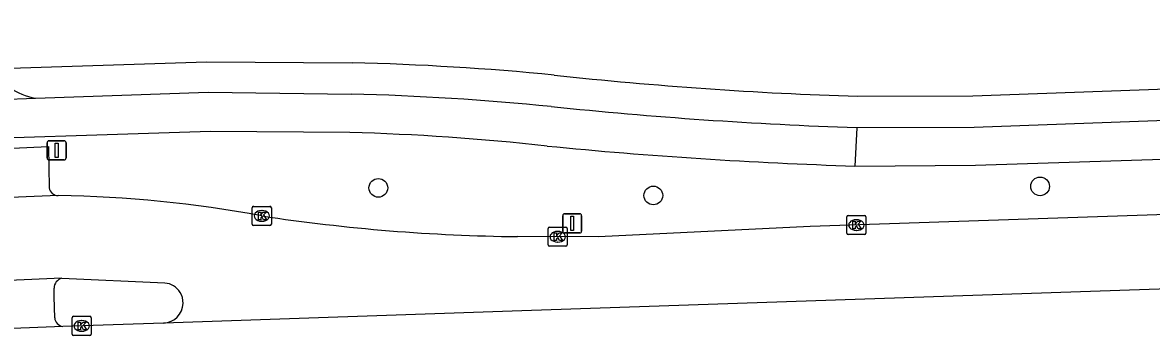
# Model space of a CAD drawing. Extents: x 161355 to 162026, y 386504 to 387459.
# Drawn here: x 161611.5 to 161670.5, y 386515.1 to 386531.4 of the extents above; entities that cross this region are included whole.
import ezdxf

# ---------------------------------------------------------------- set-up
doc = ezdxf.new("R2010")
doc.units = 0
for name, color, linetype in [('IMGEO_Boom', 7, 'Continuous'), ('IMGEO_Fietspad_gesloten', 7, 'Continuous'), ('IMGEO_Fietspad_open', 7, 'Continuous'), ('IMGEO_Kolk', 7, 'Continuous'), ('IMGEO_Rijbaan_regionaal_gesloten', 7, 'Continuous'), ('IMGEO_Verkeersbordpaal', 7, 'Continuous'), ('IMGEO_Voetpad_open', 7, 'Continuous')]:
    doc.layers.add(name, color=color, linetype=linetype)

msp = doc.modelspace()

# ---------------------------------------------------------------- linework, layer by layer
at = {"layer": 'IMGEO_Boom'}
for centre in [(161664.69, 386522.854), (161630.082, 386522.775), (161644.464, 386522.378)]:
    msp.add_circle(centre, 0.489, dxfattribs=at)
at = {"layer": 'IMGEO_Fietspad_gesloten'}
for points in [[(161655.01, 386523.92), (161661.321, 386523.966), (161684.701, 386524.715), (161715.274, 386525.84), (161865.604, 386531.358), (161868.472, 386531.43)], [(161783.347, 386530.395), (161715.21, 386527.91), (161661.25, 386525.942), (161655.098, 386525.927)], [(161602.639, 386527.118), (161612.144, 386527.468)], [(161612.144, 386527.468), (161621.19, 386527.779), (161628.675, 386527.682)], [(161628.584, 386525.675), (161621.305, 386525.728), (161605.053, 386525.207), (161604.457, 386525.185)], [(161655.098, 386525.927), (161655.01, 386523.92)]]:
    msp.add_lwpolyline(points, dxfattribs=at)
for centre, radius, start, end in [((161625.239, 386388.109), 139.616, 84.29184, 88.58963), ((161663.388, 386761.763), 235.981, 264.09851, 267.98674), ((161625.238, 386401.376), 124.344, 83.68698, 88.45806), ((161662.55, 386764.386), 240.584, 264.36114, 268.20396)]:
    msp.add_arc(centre, radius, start, end, dxfattribs=at)
at = {"layer": 'IMGEO_Fietspad_open'}
msp.add_arc((161612.995, 386531.484), 4.105, 217.25467, 258.04255, dxfattribs=at)
at = {"layer": 'IMGEO_Kolk'}
for p, q in [((161623.486, 386520.883), (161623.486, 386521.735)), ((161623.561, 386521.809), (161624.413, 386521.809)), ((161623.974, 386521.589), (161623.999, 386521.589)), ((161624.487, 386521.735), (161624.487, 386520.883)), ((161623.997, 386521.029), (161623.972, 386521.029)), ((161654.581, 386520.404), (161654.581, 386521.256)), ((161654.656, 386521.33), (161655.508, 386521.33)), ((161655.069, 386521.11), (161655.094, 386521.11)), ((161655.582, 386521.256), (161655.582, 386520.404)), ((161624.413, 386520.809), (161623.561, 386520.809)), ((161638.96, 386519.793), (161638.96, 386520.645)), ((161639.035, 386520.719), (161639.887, 386520.719)), ((161639.448, 386520.499), (161639.473, 386520.499)), ((161639.961, 386520.645), (161639.961, 386519.793)), ((161655.092, 386520.55), (161655.067, 386520.55)), ((161639.471, 386519.939), (161639.446, 386519.939)), ((161655.508, 386520.33), (161654.656, 386520.33)), ((161639.887, 386519.719), (161639.035, 386519.719)), ((161614.066, 386515.125), (161614.066, 386515.977)), ((161614.141, 386516.051), (161614.993, 386516.051)), ((161614.554, 386515.831), (161614.579, 386515.831)), ((161615.067, 386515.977), (161615.067, 386515.125)), ((161614.993, 386515.051), (161614.141, 386515.051)), ((161614.577, 386515.271), (161614.552, 386515.271))]:
    msp.add_line(p, q, dxfattribs=at)
for points in [[(161623.486, 386520.883), (161623.486, 386521.735)], [(161623.561, 386521.809), (161624.413, 386521.809)], [(161624.487, 386521.735), (161624.487, 386520.883)], [(161623.807, 386521.509), (161623.93, 386521.509), (161623.93, 386521.358), (161624.06, 386521.509), (161624.224, 386521.509), (161624.078, 386521.358), (161624.231, 386521.109), (161624.079, 386521.109), (161623.994, 386521.273), (161623.93, 386521.206), (161623.93, 386521.109), (161623.807, 386521.109), (161623.807, 386521.509)], [(161654.581, 386520.404), (161654.581, 386521.256)], [(161654.656, 386521.33), (161655.508, 386521.33)], [(161654.902, 386521.03), (161655.025, 386521.03), (161655.025, 386520.879), (161655.155, 386521.03), (161655.319, 386521.03), (161655.173, 386520.879), (161655.326, 386520.63), (161655.174, 386520.63), (161655.089, 386520.794), (161655.025, 386520.727), (161655.025, 386520.63), (161654.902, 386520.63), (161654.902, 386521.03)], [(161655.582, 386521.256), (161655.582, 386520.404)], [(161624.413, 386520.809), (161623.561, 386520.809)], [(161638.96, 386519.793), (161638.96, 386520.645)], [(161639.035, 386520.719), (161639.887, 386520.719)], [(161639.281, 386520.419), (161639.404, 386520.419), (161639.404, 386520.268), (161639.534, 386520.419), (161639.698, 386520.419), (161639.552, 386520.268), (161639.705, 386520.019), (161639.553, 386520.019), (161639.468, 386520.183), (161639.404, 386520.116), (161639.404, 386520.019), (161639.281, 386520.019), (161639.281, 386520.419)], [(161639.961, 386520.645), (161639.961, 386519.793)], [(161655.508, 386520.33), (161654.656, 386520.33)], [(161639.887, 386519.719), (161639.035, 386519.719)], [(161614.066, 386515.125), (161614.066, 386515.977)], [(161614.141, 386516.051), (161614.993, 386516.051)], [(161614.387, 386515.751), (161614.51, 386515.751), (161614.51, 386515.6), (161614.64, 386515.751), (161614.804, 386515.751), (161614.658, 386515.6), (161614.811, 386515.351), (161614.659, 386515.351), (161614.574, 386515.515), (161614.51, 386515.448), (161614.51, 386515.351), (161614.387, 386515.351), (161614.387, 386515.751)], [(161615.067, 386515.977), (161615.067, 386515.125)], [(161614.993, 386515.051), (161614.141, 386515.051)]]:
    msp.add_lwpolyline(points, dxfattribs=at)
for centre, start, end in [((161623.563, 386521.733), 91.55205, 178.44795), ((161623.563, 386521.733), 91.55205, 178.44795), ((161624.411, 386521.733), 1.55205, 88.44795), ((161624.411, 386521.733), 1.55205, 88.44795), ((161654.658, 386521.254), 91.55205, 178.44795), ((161654.658, 386521.254), 91.55205, 178.44795), ((161655.506, 386521.254), 1.55205, 88.44795), ((161655.506, 386521.254), 1.55205, 88.44795), ((161623.563, 386520.885), 181.55205, 268.44795), ((161623.563, 386520.885), 181.55205, 268.44795), ((161624.411, 386520.885), 271.55205, 358.44795), ((161624.411, 386520.885), 271.55205, 358.44795), ((161639.037, 386520.643), 91.55205, 178.44795), ((161639.037, 386520.643), 91.55205, 178.44795), ((161639.885, 386520.643), 1.55205, 88.44795), ((161639.885, 386520.643), 1.55205, 88.44795), ((161654.658, 386520.406), 181.55205, 268.44795), ((161654.658, 386520.406), 181.55205, 268.44795), ((161655.506, 386520.406), 271.55205, 358.44795), ((161655.506, 386520.406), 271.55205, 358.44795), ((161639.037, 386519.795), 181.55205, 268.44795), ((161639.037, 386519.795), 181.55205, 268.44795), ((161639.885, 386519.795), 271.55205, 358.44795), ((161639.885, 386519.795), 271.55205, 358.44795), ((161614.143, 386515.975), 91.55205, 178.44795), ((161614.143, 386515.975), 91.55205, 178.44795), ((161614.991, 386515.975), 1.55205, 88.44795), ((161614.991, 386515.975), 1.55205, 88.44795), ((161614.143, 386515.127), 181.55205, 268.44795), ((161614.143, 386515.127), 181.55205, 268.44795), ((161614.991, 386515.127), 271.55205, 358.44795), ((161614.991, 386515.127), 271.55205, 358.44795)]:
    msp.add_arc(centre, 0.0765, start, end, dxfattribs=at)
for centre, major_axis, ratio, start_param, end_param in [((161623.973, 386521.309), (-0.387, 0.002), 0.722429, 4.712389, 7.853982), ((161623.998, 386521.309), (-0.39, 0.002), 0.717154, 1.570796, 4.712389), ((161655.068, 386520.83), (-0.387, 0.002), 0.722429, 4.712389, 7.853982), ((161655.093, 386520.83), (-0.39, 0.002), 0.717154, 1.570796, 4.712389), ((161639.447, 386520.219), (-0.387, 0.002), 0.722429, 4.712389, 7.853982), ((161639.472, 386520.219), (-0.39, 0.002), 0.717154, 1.570796, 4.712389), ((161614.553, 386515.551), (-0.387, 0.002), 0.722429, 4.712389, 7.853982), ((161614.578, 386515.551), (-0.39, 0.002), 0.717154, 1.570796, 4.712389)]:
    msp.add_ellipse(centre, major_axis=major_axis, ratio=ratio, start_param=start_param, end_param=end_param, dxfattribs=at)
at = {"layer": 'IMGEO_Rijbaan_regionaal_gesloten'}
for points in [[(161868.667, 386528.437), (161864.166, 386528.235), (161751.55, 386524.046), (161715.366, 386522.872), (161652.661, 386520.753), (161641.598, 386520.215), (161637.366, 386520.222)], [(161613.345, 386522.37), (161609.575, 386522.222)], [(161772.996, 386521.511), (161772.876, 386521.518), (161755.498, 386520.356), (161637.588, 386516.334), (161618.87, 386515.699), (161618.85, 386515.7)], [(161613.531, 386518.045), (161609.568, 386517.868)], [(161613.531, 386518.045), (161618.912, 386517.796)], [(161618.85, 386515.7), (161613.576, 386515.516)], [(161613.576, 386515.516), (161609.616, 386515.365)]]:
    msp.add_lwpolyline(points, dxfattribs=at)
for centre, radius, start, end in [((161612.361, 386458.603), 63.774, 79.49666, 89.11627), ((161638.487, 386616.898), 96.682, 261.37451, 269.33571), ((161618.816, 386516.744), 1.056, 32.07825, 84.77879), ((161618.804, 386516.747), 1.065, 359.15856, 31.62178), ((161618.82, 386516.749), 1.049, 271.63645, 359.03433)]:
    msp.add_arc(centre, radius, start, end, dxfattribs=at)
at = {"layer": 'IMGEO_Verkeersbordpaal'}
for p, q in [((161612.761, 386524.34), (161612.761, 386525.14)), ((161612.761, 386525.14), (161612.761, 386524.34)), ((161612.861, 386525.24), (161613.651, 386525.24)), ((161613.651, 386525.24), (161612.861, 386525.24)), ((161613.751, 386525.14), (161613.751, 386524.34)), ((161613.751, 386524.34), (161613.751, 386525.14)), ((161613.651, 386524.24), (161612.861, 386524.24)), ((161612.861, 386524.24), (161613.651, 386524.24)), ((161639.725, 386520.517), (161639.725, 386521.317)), ((161639.725, 386521.317), (161639.725, 386520.517)), ((161639.825, 386521.417), (161640.615, 386521.417)), ((161640.615, 386521.417), (161639.825, 386521.417)), ((161640.715, 386521.317), (161640.715, 386520.517)), ((161640.715, 386520.517), (161640.715, 386521.317)), ((161640.615, 386520.417), (161639.825, 386520.417)), ((161639.825, 386520.417), (161640.615, 386520.417))]:
    msp.add_line(p, q, dxfattribs=at)
for points in [[(161613.181, 386525.115), (161613.331, 386525.115), (161613.331, 386524.365), (161613.181, 386524.365), (161613.181, 386525.115)], [(161640.145, 386521.292), (161640.295, 386521.292), (161640.295, 386520.542), (161640.145, 386520.542), (161640.145, 386521.292)]]:
    msp.add_lwpolyline(points, dxfattribs=at)
for centre, start, end in [((161612.861, 386525.14), 90, 180), ((161612.861, 386525.14), 90, 180), ((161613.651, 386525.14), 0, 90), ((161613.651, 386525.14), 360, 90), ((161612.861, 386524.34), 180, 270), ((161612.861, 386524.34), 180, 270), ((161613.651, 386524.34), 270, 0), ((161613.651, 386524.34), 270, 0), ((161639.825, 386521.317), 90, 180), ((161639.825, 386521.317), 90, 180), ((161640.615, 386521.317), 0, 90), ((161640.615, 386521.317), 360, 90), ((161639.825, 386520.517), 180, 270), ((161639.825, 386520.517), 180, 270), ((161640.615, 386520.517), 270, 0), ((161640.615, 386520.517), 270, 0)]:
    msp.add_arc(centre, 0.1, start, end, dxfattribs=at)
at = {"layer": 'IMGEO_Voetpad_open'}
for points in [[(161609.727, 386528.999), (161621.088, 386529.373), (161628.717, 386529.325)], [(161655.144, 386527.57), (161661.167, 386527.59), (161697.908, 386528.919)], [(161604.457, 386525.185), (161604.471, 386524.558), (161612.838, 386524.948), (161612.862, 386522.785)], [(161613.156, 386515.978), (161613.13, 386517.077), (161613.119, 386517.524)]]:
    msp.add_lwpolyline(points, dxfattribs=at)
for centre, radius, start, end in [((161625.175, 386384.394), 144.974, 84.41472, 88.60004), ((161661.782, 386736.258), 208.794, 263.81448, 268.17811), ((161613.35, 386522.864), 0.494, 189.19042, 269.47036), ((161613.672, 386517.51), 0.553, 104.78511, 178.54192), ((161613.669, 386516.022), 0.515, 184.93776, 259.60962)]:
    msp.add_arc(centre, radius, start, end, dxfattribs=at)

doc.saveas('drawing.dxf')
